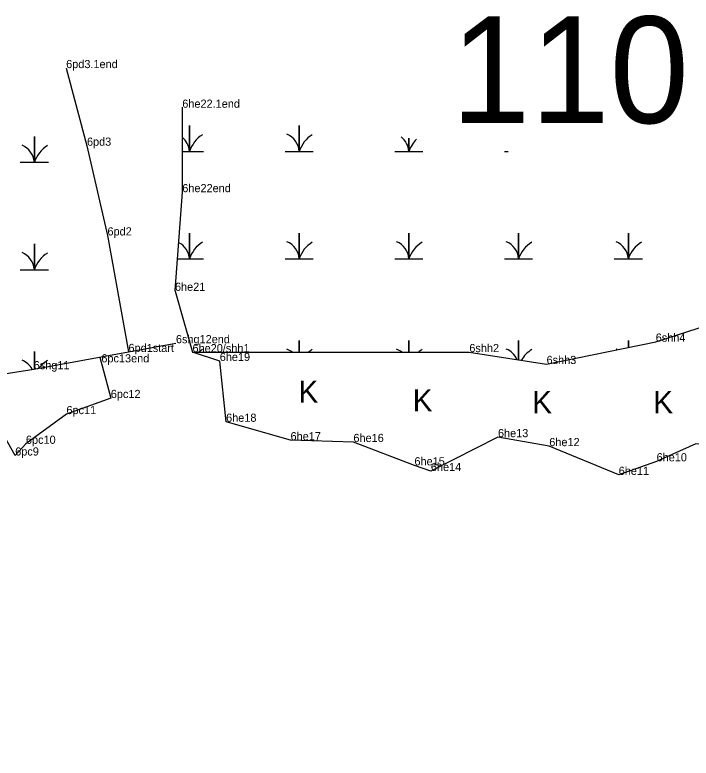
# Model space of a CAD drawing. Extents: x 2072529 to 2268796, y 436423 to 470397.
# Drawn here: x 2143040.5 to 2143455, y 445032.5 to 445487.8 of the extents above; entities that cross this region are included whole.
import ezdxf

# ---------------------------------------------------------------- set-up
doc = ezdxf.new("R2010")
doc.units = 0
for name, color, linetype in [('Default', 7, 'Continuous'), ('Exist Environmental Wetland Boundary', 7, 'Continuous'), ('Exist Environmental Wetland Boundary Cogo Comment', 7, 'Continuous'), ('Exist Environmental Wetland Boundary Cogo Point CELL', 7, 'Continuous'), ('Exist Hydro Jurisdictional Stream or Body of Water NEU Mitigable', 7, 'Continuous'), ('Exist Hydro Jurisdictional Stream or Body of Water NEU Mitigable Cogo Comment', 7, 'Continuous'), ('Exist Hydro Swamp or Marsh', 7, 'Continuous')]:
    doc.layers.add(name, color=color, linetype=linetype)

msp = doc.modelspace()

# ---------------------------------------------------------------- linework, layer by layer
at = {"layer": 'Exist Environmental Wetland Boundary'}
for p, q in [((2143143.08, 445431.27), (2143143.14, 445379.21)), ((2143143.13, 445379.13), (2143138.67, 445318.92)), ((2143138.71, 445318.57), (2143149.4, 445281.12))]:
    msp.add_line(p, q, dxfattribs=at)
for points in [[(2143071.96, 445455.19), (2143084.72, 445407.63), (2143097.29, 445352.66), (2143110.16, 445281.33)], [(2143706.77, 445384.16), (2143644.61, 445379.48), (2143605.77, 445362.46), (2143588.66, 445353.24), (2143573.69, 445315.58), (2143555.26, 445281.92), (2143540.1, 445259.71), (2143511, 445218.93), (2143457.89, 445225.1), (2143433.85, 445214.28), (2143410.64, 445205.98), (2143368.08, 445223.6), (2143336.63, 445229.08), (2143295.51, 445208.34), (2143285.44, 445211.82), (2143248.04, 445226.12), (2143209.5, 445227.17), (2143170, 445238.52), (2143166.1, 445275.74), (2143149.4, 445281.12)], [(2143092.67, 445278.13), (2143099.33, 445253.06), (2143072.13, 445243.2), (2143047.3, 445225.02), (2143040.73, 445217.84), (2143026.08, 445243.67), (2142999.71, 445237.43), (2142978.38, 445223.03), (2142957.04, 445217.6), (2142938.12, 445212.12)]]:
    msp.add_lwpolyline(points, dxfattribs=at)
for centre, start, end in [((2143142.14, 445379.21), 355.7649, 0.0616), ((2143139.67, 445318.84), 175.7649, 195.9263)]:
    msp.add_arc(centre, 1, start, end, dxfattribs=at)
at = {"layer": 'Exist Environmental Wetland Boundary Cogo Point CELL'}
for p, q in [((2143071.96, 445455.19), (2143071.96, 445455.19)), ((2143143.08, 445431.27), (2143143.08, 445431.27)), ((2143084.72, 445407.63), (2143084.72, 445407.63)), ((2143084.72, 445407.63), (2143084.72, 445407.63)), ((2143084.72, 445407.63), (2143084.72, 445407.63)), ((2143084.72, 445407.63), (2143084.72, 445407.63)), ((2143084.72, 445407.63), (2143084.72, 445407.63)), ((2143084.72, 445407.63), (2143084.72, 445407.63)), ((2143084.72, 445407.63), (2143084.72, 445407.63)), ((2143084.72, 445407.63), (2143084.72, 445407.63)), ((2143084.72, 445407.63), (2143084.72, 445407.63)), ((2143084.72, 445407.63), (2143084.72, 445407.63)), ((2143084.72, 445407.63), (2143084.72, 445407.63)), ((2143084.72, 445407.63), (2143084.72, 445407.63)), ((2143143.14, 445379.17), (2143143.14, 445379.17)), ((2143143.14, 445379.17), (2143143.14, 445379.17)), ((2143143.14, 445379.17), (2143143.14, 445379.17)), ((2143143.14, 445379.17), (2143143.14, 445379.17)), ((2143143.14, 445379.17), (2143143.14, 445379.17)), ((2143143.14, 445379.17), (2143143.14, 445379.17)), ((2143143.14, 445379.17), (2143143.14, 445379.17)), ((2143143.14, 445379.17), (2143143.14, 445379.17)), ((2143143.14, 445379.17), (2143143.14, 445379.17)), ((2143143.14, 445379.17), (2143143.14, 445379.17)), ((2143143.14, 445379.17), (2143143.14, 445379.17)), ((2143143.14, 445379.17), (2143143.14, 445379.17)), ((2143143.14, 445379.17), (2143143.14, 445379.17)), ((2143143.14, 445379.17), (2143143.14, 445379.17)), ((2143097.29, 445352.66), (2143097.29, 445352.66)), ((2143097.29, 445352.66), (2143097.29, 445352.66)), ((2143097.29, 445352.66), (2143097.29, 445352.66)), ((2143097.29, 445352.66), (2143097.29, 445352.66)), ((2143097.29, 445352.66), (2143097.29, 445352.66)), ((2143097.29, 445352.66), (2143097.29, 445352.66)), ((2143097.29, 445352.66), (2143097.29, 445352.66)), ((2143097.29, 445352.66), (2143097.29, 445352.66)), ((2143097.29, 445352.66), (2143097.29, 445352.66)), ((2143097.29, 445352.66), (2143097.29, 445352.66)), ((2143097.29, 445352.66), (2143097.29, 445352.66)), ((2143097.29, 445352.66), (2143097.29, 445352.66)), ((2143097.29, 445352.66), (2143097.29, 445352.66)), ((2143097.29, 445352.66), (2143097.29, 445352.66)), ((2143138.66, 445318.74), (2143138.66, 445318.74)), ((2143138.66, 445318.74), (2143138.66, 445318.74)), ((2143138.66, 445318.74), (2143138.66, 445318.74)), ((2143138.66, 445318.74), (2143138.66, 445318.74)), ((2143138.66, 445318.74), (2143138.66, 445318.74)), ((2143138.66, 445318.74), (2143138.66, 445318.74)), ((2143138.66, 445318.74), (2143138.66, 445318.74)), ((2143138.66, 445318.74), (2143138.66, 445318.74)), ((2143138.66, 445318.74), (2143138.66, 445318.74)), ((2143138.66, 445318.74), (2143138.66, 445318.74)), ((2143138.66, 445318.74), (2143138.66, 445318.74)), ((2143138.66, 445318.74), (2143138.66, 445318.74)), ((2143138.66, 445318.74), (2143138.66, 445318.74)), ((2143138.66, 445318.74), (2143138.66, 445318.74)), ((2143139.23, 445286.64), (2143139.23, 445286.64)), ((2143433.31, 445287.58), (2143433.31, 445287.58)), ((2143433.31, 445287.58), (2143433.31, 445287.58)), ((2143110.16, 445281.33), (2143110.16, 445281.33)), ((2143149.4, 445281.12), (2143149.4, 445281.12)), ((2143149.4, 445281.12), (2143149.4, 445281.12)), ((2143149.4, 445281.12), (2143149.4, 445281.12)), ((2143149.4, 445281.12), (2143149.4, 445281.12)), ((2143149.4, 445281.12), (2143149.4, 445281.12)), ((2143149.4, 445281.12), (2143149.4, 445281.12)), ((2143149.4, 445281.12), (2143149.4, 445281.12)), ((2143149.4, 445281.12), (2143149.4, 445281.12)), ((2143149.4, 445281.12), (2143149.4, 445281.12)), ((2143149.4, 445281.12), (2143149.4, 445281.12)), ((2143149.4, 445281.12), (2143149.4, 445281.12)), ((2143149.4, 445281.12), (2143149.4, 445281.12)), ((2143149.4, 445281.12), (2143149.4, 445281.12)), ((2143149.4, 445281.12), (2143149.4, 445281.12)), ((2143149.4, 445281.12), (2143149.4, 445281.12)), ((2143149.4, 445281.12), (2143149.4, 445281.12)), ((2143149.4, 445281.12), (2143149.4, 445281.12)), ((2143319.08, 445281.18), (2143319.08, 445281.18)), ((2143319.08, 445281.18), (2143319.08, 445281.18)), ((2143093.53, 445274.91), (2143093.53, 445274.91)), ((2143166.1, 445275.74), (2143166.1, 445275.74)), ((2143166.1, 445275.74), (2143166.1, 445275.74)), ((2143166.1, 445275.74), (2143166.1, 445275.74)), ((2143166.1, 445275.74), (2143166.1, 445275.74)), ((2143166.1, 445275.74), (2143166.1, 445275.74)), ((2143166.1, 445275.74), (2143166.1, 445275.74)), ((2143166.1, 445275.74), (2143166.1, 445275.74)), ((2143166.1, 445275.74), (2143166.1, 445275.74)), ((2143166.1, 445275.74), (2143166.1, 445275.74)), ((2143166.1, 445275.74), (2143166.1, 445275.74)), ((2143166.1, 445275.74), (2143166.1, 445275.74)), ((2143166.1, 445275.74), (2143166.1, 445275.74)), ((2143166.1, 445275.74), (2143166.1, 445275.74)), ((2143166.1, 445275.74), (2143166.1, 445275.74)), ((2143166.1, 445275.74), (2143166.1, 445275.74)), ((2143052.07, 445270.71), (2143052.07, 445270.71)), ((2143366.42, 445273.9), (2143366.42, 445273.9)), ((2143366.42, 445273.9), (2143366.42, 445273.9)), ((2143099.33, 445253.06), (2143099.33, 445253.06)), ((2143099.33, 445253.06), (2143099.33, 445253.06)), ((2143099.33, 445253.06), (2143099.33, 445253.06)), ((2143099.33, 445253.06), (2143099.33, 445253.06)), ((2143099.33, 445253.06), (2143099.33, 445253.06)), ((2143099.33, 445253.06), (2143099.33, 445253.06)), ((2143099.33, 445253.06), (2143099.33, 445253.06)), ((2143099.33, 445253.06), (2143099.33, 445253.06)), ((2143099.33, 445253.06), (2143099.33, 445253.06)), ((2143099.33, 445253.06), (2143099.33, 445253.06)), ((2143099.33, 445253.06), (2143099.33, 445253.06)), ((2143099.33, 445253.06), (2143099.33, 445253.06)), ((2143099.33, 445253.06), (2143099.33, 445253.06)), ((2143099.33, 445253.06), (2143099.33, 445253.06)), ((2143072.13, 445243.2), (2143072.13, 445243.2)), ((2143072.13, 445243.2), (2143072.13, 445243.2)), ((2143072.13, 445243.2), (2143072.13, 445243.2)), ((2143072.13, 445243.2), (2143072.13, 445243.2)), ((2143072.13, 445243.2), (2143072.13, 445243.2)), ((2143072.13, 445243.2), (2143072.13, 445243.2)), ((2143072.13, 445243.2), (2143072.13, 445243.2)), ((2143072.13, 445243.2), (2143072.13, 445243.2)), ((2143072.13, 445243.2), (2143072.13, 445243.2)), ((2143072.13, 445243.2), (2143072.13, 445243.2)), ((2143072.13, 445243.2), (2143072.13, 445243.2)), ((2143072.13, 445243.2), (2143072.13, 445243.2)), ((2143072.13, 445243.2), (2143072.13, 445243.2)), ((2143072.13, 445243.2), (2143072.13, 445243.2)), ((2143170, 445238.52), (2143170, 445238.52)), ((2143170, 445238.52), (2143170, 445238.52)), ((2143170, 445238.52), (2143170, 445238.52)), ((2143170, 445238.52), (2143170, 445238.52)), ((2143170, 445238.52), (2143170, 445238.52)), ((2143170, 445238.52), (2143170, 445238.52)), ((2143170, 445238.52), (2143170, 445238.52)), ((2143170, 445238.52), (2143170, 445238.52)), ((2143170, 445238.52), (2143170, 445238.52)), ((2143170, 445238.52), (2143170, 445238.52)), ((2143170, 445238.52), (2143170, 445238.52)), ((2143170, 445238.52), (2143170, 445238.52)), ((2143170, 445238.52), (2143170, 445238.52)), ((2143170, 445238.52), (2143170, 445238.52)), ((2143047.3, 445225.02), (2143047.3, 445225.02)), ((2143047.3, 445225.02), (2143047.3, 445225.02)), ((2143047.3, 445225.02), (2143047.3, 445225.02)), ((2143047.3, 445225.02), (2143047.3, 445225.02)), ((2143047.3, 445225.02), (2143047.3, 445225.02)), ((2143047.3, 445225.02), (2143047.3, 445225.02)), ((2143047.3, 445225.02), (2143047.3, 445225.02)), ((2143047.3, 445225.02), (2143047.3, 445225.02)), ((2143047.3, 445225.02), (2143047.3, 445225.02)), ((2143047.3, 445225.02), (2143047.3, 445225.02)), ((2143047.3, 445225.02), (2143047.3, 445225.02)), ((2143047.3, 445225.02), (2143047.3, 445225.02)), ((2143047.3, 445225.02), (2143047.3, 445225.02)), ((2143047.3, 445225.02), (2143047.3, 445225.02)), ((2143209.5, 445227.17), (2143209.5, 445227.17)), ((2143209.5, 445227.17), (2143209.5, 445227.17)), ((2143209.5, 445227.17), (2143209.5, 445227.17)), ((2143209.5, 445227.17), (2143209.5, 445227.17)), ((2143209.5, 445227.17), (2143209.5, 445227.17)), ((2143209.5, 445227.17), (2143209.5, 445227.17)), ((2143209.5, 445227.17), (2143209.5, 445227.17)), ((2143209.5, 445227.17), (2143209.5, 445227.17)), ((2143209.5, 445227.17), (2143209.5, 445227.17)), ((2143209.5, 445227.17), (2143209.5, 445227.17)), ((2143209.5, 445227.17), (2143209.5, 445227.17)), ((2143209.5, 445227.17), (2143209.5, 445227.17)), ((2143209.5, 445227.17), (2143209.5, 445227.17)), ((2143209.5, 445227.17), (2143209.5, 445227.17)), ((2143248.04, 445226.12), (2143248.04, 445226.12)), ((2143248.04, 445226.12), (2143248.04, 445226.12)), ((2143248.04, 445226.12), (2143248.04, 445226.12)), ((2143248.04, 445226.12), (2143248.04, 445226.12)), ((2143248.04, 445226.12), (2143248.04, 445226.12)), ((2143248.04, 445226.12), (2143248.04, 445226.12)), ((2143248.04, 445226.12), (2143248.04, 445226.12)), ((2143248.04, 445226.12), (2143248.04, 445226.12)), ((2143248.04, 445226.12), (2143248.04, 445226.12)), ((2143248.04, 445226.12), (2143248.04, 445226.12)), ((2143248.04, 445226.12), (2143248.04, 445226.12)), ((2143248.04, 445226.12), (2143248.04, 445226.12)), ((2143248.04, 445226.12), (2143248.04, 445226.12)), ((2143248.04, 445226.12), (2143248.04, 445226.12)), ((2143336.63, 445229.08), (2143336.63, 445229.08)), ((2143336.63, 445229.08), (2143336.63, 445229.08)), ((2143336.63, 445229.08), (2143336.63, 445229.08)), ((2143336.63, 445229.08), (2143336.63, 445229.08)), ((2143336.63, 445229.08), (2143336.63, 445229.08)), ((2143336.63, 445229.08), (2143336.63, 445229.08)), ((2143336.63, 445229.08), (2143336.63, 445229.08)), ((2143336.63, 445229.08), (2143336.63, 445229.08)), ((2143336.63, 445229.08), (2143336.63, 445229.08)), ((2143336.63, 445229.08), (2143336.63, 445229.08)), ((2143336.63, 445229.08), (2143336.63, 445229.08)), ((2143336.63, 445229.08), (2143336.63, 445229.08)), ((2143336.63, 445229.08), (2143336.63, 445229.08)), ((2143336.63, 445229.08), (2143336.63, 445229.08)), ((2143368.08, 445223.6), (2143368.08, 445223.6)), ((2143368.08, 445223.6), (2143368.08, 445223.6)), ((2143368.08, 445223.6), (2143368.08, 445223.6)), ((2143368.08, 445223.6), (2143368.08, 445223.6)), ((2143368.08, 445223.6), (2143368.08, 445223.6)), ((2143368.08, 445223.6), (2143368.08, 445223.6)), ((2143368.08, 445223.6), (2143368.08, 445223.6)), ((2143368.08, 445223.6), (2143368.08, 445223.6)), ((2143368.08, 445223.6), (2143368.08, 445223.6)), ((2143368.08, 445223.6), (2143368.08, 445223.6)), ((2143368.08, 445223.6), (2143368.08, 445223.6)), ((2143368.08, 445223.6), (2143368.08, 445223.6)), ((2143368.08, 445223.6), (2143368.08, 445223.6)), ((2143368.08, 445223.6), (2143368.08, 445223.6)), ((2143040.73, 445217.84), (2143040.73, 445217.84)), ((2143040.73, 445217.84), (2143040.73, 445217.84)), ((2143040.73, 445217.84), (2143040.73, 445217.84)), ((2143040.73, 445217.84), (2143040.73, 445217.84)), ((2143040.73, 445217.84), (2143040.73, 445217.84)), ((2143040.73, 445217.84), (2143040.73, 445217.84)), ((2143040.73, 445217.84), (2143040.73, 445217.84)), ((2143040.73, 445217.84), (2143040.73, 445217.84)), ((2143040.73, 445217.84), (2143040.73, 445217.84)), ((2143040.73, 445217.84), (2143040.73, 445217.84)), ((2143040.73, 445217.84), (2143040.73, 445217.84)), ((2143040.73, 445217.84), (2143040.73, 445217.84)), ((2143040.73, 445217.84), (2143040.73, 445217.84)), ((2143040.73, 445217.84), (2143040.73, 445217.84)), ((2143285.44, 445211.82), (2143285.44, 445211.82)), ((2143285.44, 445211.82), (2143285.44, 445211.82)), ((2143285.44, 445211.82), (2143285.44, 445211.82)), ((2143285.44, 445211.82), (2143285.44, 445211.82)), ((2143285.44, 445211.82), (2143285.44, 445211.82)), ((2143285.44, 445211.82), (2143285.44, 445211.82)), ((2143285.44, 445211.82), (2143285.44, 445211.82)), ((2143285.44, 445211.82), (2143285.44, 445211.82)), ((2143285.44, 445211.82), (2143285.44, 445211.82)), ((2143285.44, 445211.82), (2143285.44, 445211.82)), ((2143285.44, 445211.82), (2143285.44, 445211.82)), ((2143285.44, 445211.82), (2143285.44, 445211.82)), ((2143285.44, 445211.82), (2143285.44, 445211.82)), ((2143285.44, 445211.82), (2143285.44, 445211.82)), ((2143433.85, 445214.28), (2143433.85, 445214.28)), ((2143433.85, 445214.28), (2143433.85, 445214.28)), ((2143433.85, 445214.28), (2143433.85, 445214.28)), ((2143433.85, 445214.28), (2143433.85, 445214.28)), ((2143433.85, 445214.28), (2143433.85, 445214.28)), ((2143433.85, 445214.28), (2143433.85, 445214.28)), ((2143433.85, 445214.28), (2143433.85, 445214.28)), ((2143433.85, 445214.28), (2143433.85, 445214.28)), ((2143433.85, 445214.28), (2143433.85, 445214.28)), ((2143433.85, 445214.28), (2143433.85, 445214.28)), ((2143433.85, 445214.28), (2143433.85, 445214.28)), ((2143433.85, 445214.28), (2143433.85, 445214.28)), ((2143433.85, 445214.28), (2143433.85, 445214.28)), ((2143433.85, 445214.28), (2143433.85, 445214.28)), ((2143295.51, 445208.34), (2143295.51, 445208.34)), ((2143295.51, 445208.34), (2143295.51, 445208.34)), ((2143295.51, 445208.34), (2143295.51, 445208.34)), ((2143295.51, 445208.34), (2143295.51, 445208.34)), ((2143295.51, 445208.34), (2143295.51, 445208.34)), ((2143295.51, 445208.34), (2143295.51, 445208.34)), ((2143295.51, 445208.34), (2143295.51, 445208.34)), ((2143295.51, 445208.34), (2143295.51, 445208.34)), ((2143295.51, 445208.34), (2143295.51, 445208.34)), ((2143295.51, 445208.34), (2143295.51, 445208.34)), ((2143295.51, 445208.34), (2143295.51, 445208.34)), ((2143295.51, 445208.34), (2143295.51, 445208.34)), ((2143295.51, 445208.34), (2143295.51, 445208.34)), ((2143295.51, 445208.34), (2143295.51, 445208.34)), ((2143410.64, 445205.98), (2143410.64, 445205.98)), ((2143410.64, 445205.98), (2143410.64, 445205.98)), ((2143410.64, 445205.98), (2143410.64, 445205.98)), ((2143410.64, 445205.98), (2143410.64, 445205.98)), ((2143410.64, 445205.98), (2143410.64, 445205.98)), ((2143410.64, 445205.98), (2143410.64, 445205.98)), ((2143410.64, 445205.98), (2143410.64, 445205.98)), ((2143410.64, 445205.98), (2143410.64, 445205.98)), ((2143410.64, 445205.98), (2143410.64, 445205.98)), ((2143410.64, 445205.98), (2143410.64, 445205.98)), ((2143410.64, 445205.98), (2143410.64, 445205.98)), ((2143410.64, 445205.98), (2143410.64, 445205.98)), ((2143410.64, 445205.98), (2143410.64, 445205.98)), ((2143410.64, 445205.98), (2143410.64, 445205.98))]:
    msp.add_line(p, q, dxfattribs=at)
msp.add_lwpolyline([(2143084.72, 445407.63), (2143084.72, 445407.63), (2143084.72, 445407.63)], dxfattribs=at)
msp.add_lwpolyline([(2143084.72, 445407.63), (2143084.72, 445407.63), (2143084.72, 445407.63)], dxfattribs=at)
at = {"layer": 'Exist Hydro Jurisdictional Stream or Body of Water NEU Mitigable'}
for points in [[(2143149.4, 445281.12), (2143319.08, 445281.18), (2143366.42, 445273.9), (2143433.31, 445287.58), (2143542.89, 445322.88), (2143557.15, 445328.83), (2143557.15, 445328.83), (2143590.85, 445383)], [(2142845.68, 445032.46), (2142833.82, 445065.8), (2142830.34, 445118.29), (2142826.25, 445152.85), (2142835.15, 445199.72), (2142839.27, 445234.22), (2142868.02, 445248.35), (2142895.3, 445261.95), (2142914.55, 445248.15), (2142972.75, 445262.87), (2143013.21, 445264.58), (2143052.07, 445270.71), (2143139.23, 445286.64)]]:
    msp.add_lwpolyline(points, dxfattribs=at)
at = {"layer": 'Exist Hydro Swamp or Marsh'}
for points in [[(2143143.11, 445404.17), (2143147.55, 445404.17), (2143147.55, 445419.95), (2143147.55, 445404.17), (2143156.15, 445404.17)], [(2143206.2, 445404.17), (2143214.8, 445404.17), (2143214.8, 445419.95), (2143214.8, 445404.17), (2143223.4, 445404.17)], [(2143043.87, 445397.48), (2143052.47, 445397.48), (2143052.47, 445413.26), (2143052.47, 445397.48), (2143061.07, 445397.48)], [(2143273.45, 445404.17), (2143282.05, 445404.17), (2143282.05, 445412.37)], [(2143282.05, 445412.37), (2143282.05, 445404.17), (2143290.65, 445404.17)], [(2143340.7, 445404.17), (2143342.8, 445404.17)], [(2143140.11, 445338.37), (2143147.55, 445338.37), (2143147.55, 445354.15), (2143147.55, 445338.37), (2143156.15, 445338.37)], [(2143206.2, 445338.37), (2143214.8, 445338.37), (2143214.8, 445354.15), (2143214.8, 445338.37), (2143223.4, 445338.37)], [(2143273.45, 445338.37), (2143282.05, 445338.37), (2143282.05, 445354.15), (2143282.05, 445338.37), (2143290.65, 445338.37)], [(2143340.7, 445338.37), (2143349.3, 445338.37), (2143349.3, 445354.15), (2143349.3, 445338.37), (2143357.9, 445338.37)], [(2143407.95, 445338.37), (2143416.55, 445338.37), (2143416.55, 445354.15), (2143416.55, 445338.37), (2143425.15, 445338.37)], [(2143043.87, 445331.68), (2143052.47, 445331.68), (2143052.47, 445347.46), (2143052.47, 445331.68), (2143061.07, 445331.68)], [(2143147.55, 445287.58), (2143147.55, 445288.35), (2143147.55, 445287.58)], [(2143214.8, 445281.14), (2143214.8, 445288.35), (2143214.8, 445281.14)], [(2143282.05, 445281.17), (2143282.05, 445288.35), (2143282.05, 445281.17)], [(2143349.3, 445276.53), (2143349.3, 445288.35), (2143349.3, 445276.53)], [(2143416.55, 445284.15), (2143416.55, 445288.35), (2143416.55, 445284.15)], [(2143052.47, 445270.78), (2143052.47, 445281.66), (2143052.47, 445270.78)]]:
    msp.add_lwpolyline(points, dxfattribs=at)
for centre, radius, start, end in [((2143135.29, 445403.29), 12.3, 4.1403, 50.5552), ((2143165.79, 445398.11), 19.22, 122.1274, 161.6222), ((2143202.54, 445403.29), 12.3, 4.1403, 67.535), ((2143233.04, 445398.11), 19.22, 122.1274, 161.6222), ((2143269.79, 445403.29), 12.3, 4.1403, 52.2419), ((2143300.29, 445398.11), 19.22, 134.8624, 161.6222), ((2143040.2, 445396.59), 12.3, 4.1403, 67.535), ((2143070.71, 445391.42), 19.22, 122.1274, 161.6222), ((2143135.29, 445337.49), 12.3, 4.1403, 63.0465), ((2143165.79, 445332.31), 19.22, 122.1274, 161.6222), ((2143202.54, 445337.49), 12.3, 4.1403, 67.535), ((2143233.04, 445332.31), 19.22, 122.1274, 161.6222), ((2143269.79, 445337.49), 12.3, 4.1403, 67.535), ((2143300.29, 445332.31), 19.22, 122.1274, 161.6222), ((2143337.04, 445337.49), 12.3, 4.1403, 67.535), ((2143367.54, 445332.31), 19.22, 122.1274, 161.6222), ((2143404.29, 445337.49), 12.3, 4.1403, 67.535), ((2143434.79, 445332.31), 19.22, 122.1274, 161.6222), ((2143040.2, 445330.79), 12.3, 4.1403, 67.535), ((2143070.71, 445325.62), 19.22, 122.1274, 161.6222), ((2143165.79, 445266.51), 19.22, 122.1274, 130.5399), ((2143202.54, 445271.69), 12.3, 50.2552, 67.535), ((2143233.04, 445266.51), 19.22, 122.1274, 130.4288), ((2143269.79, 445271.69), 12.3, 50.4316, 67.535), ((2143300.29, 445266.51), 19.22, 122.1274, 130.3175), ((2143337.04, 445271.69), 12.3, 24.0175, 67.535), ((2143367.54, 445266.51), 19.22, 122.1274, 149.4847), ((2143404.29, 445271.69), 12.3, 64.0622, 67.535), ((2143040.2, 445264.99), 12.3, 26.9572, 67.535), ((2143070.71, 445259.82), 19.22, 122.1274, 143.3309)]:
    msp.add_arc(centre, radius, start, end, dxfattribs=at)

# ---------------------------------------------------------------- texts
at = {"layer": 'Default'}
msp.add_text('110', height=65.34, dxfattribs=at).set_placement((2143307.89, 445421.5))
at = {"layer": 'Exist Environmental Wetland Boundary Cogo Comment'}
for s, p in [('6pd3.1end', (2143071.96, 445455.19)), ('6he22.1end', (2143143.14, 445430.91)), ('6pd3', (2143084.72, 445407.63)), ('6he22end', (2143143.14, 445379.17)), ('6pd2', (2143097.29, 445352.66)), ('6he21', (2143138.66, 445318.74)), ('6he19', (2143166.1, 445275.74)), ('6pc12', (2143099.33, 445253.06)), ('6pc11', (2143072.13, 445243.2)), ('6he18', (2143170, 445238.52)), ('6he13', (2143336.63, 445229.08)), ('6pc10', (2143047.3, 445225.02)), ('6he17', (2143209.5, 445227.17)), ('6he16', (2143248.04, 445226.12)), ('6he12', (2143368.08, 445223.6)), ('6pc9', (2143040.73, 445217.84)), ('6he15', (2143285.44, 445211.82)), ('6he10', (2143433.85, 445214.28)), ('6he14', (2143295.51, 445208.34)), ('6he11', (2143410.64, 445205.98))]:
    msp.add_text(s, height=5, dxfattribs=at).set_placement(p)
at = {"layer": 'Exist Hydro Jurisdictional Stream or Body of Water NEU Mitigable Cogo Comment'}
for s, p in [('6shg12end', (2143139.23, 445286.64)), ('6shh4', (2143433.31, 445287.58)), ('6pd1start', (2143110.18, 445281.26)), ('6he20/shh1', (2143149.4, 445281.12)), ('6shh2', (2143319.08, 445281.18)), ('6pc13end', (2143093.53, 445274.91)), ('6shg11', (2143052.07, 445270.71)), ('6shh3', (2143366.42, 445273.9))]:
    msp.add_text(s, height=5, dxfattribs=at).set_placement(p)
at = {"layer": 'Exist Hydro Swamp or Marsh'}
for p in [(2143214.39, 445250.17), (2143284.38, 445244.86), (2143357.56, 445243.8), (2143431.8, 445243.8)]:
    msp.add_text('K', height=13.6, dxfattribs=at).set_placement(p)

doc.saveas('drawing.dxf')
